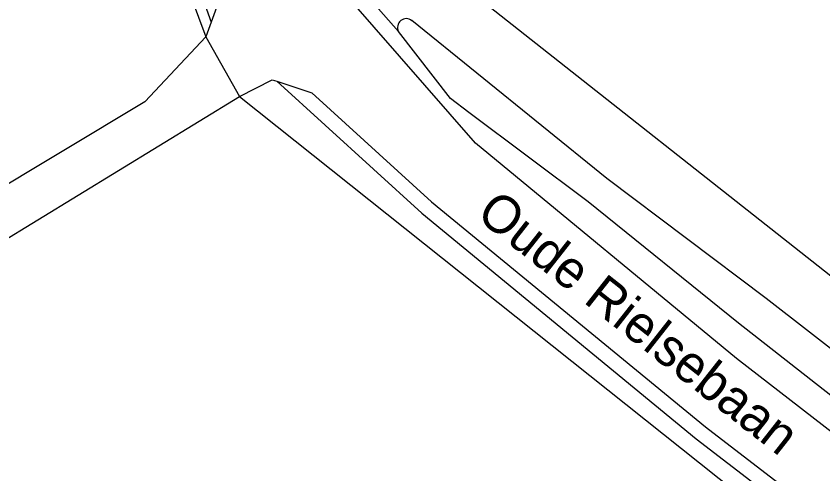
# Model space of a CAD drawing. Extents: x 124000 to 129000, y 395500 to 397503.
# Drawn here: x 128628.5 to 128682.2, y 395934.8 to 395965.3 of the extents above; entities that cross this region are included whole.
import ezdxf

# ---------------------------------------------------------------- set-up
doc = ezdxf.new("R2010")
doc.units = 0
for name, color, linetype in [('gg-afsc-hekwerk', 7, 'Continuous'), ('gg-anno-openbare ruimte label', 7, 'Continuous'), ('gg-knt-onverhard', 7, 'Continuous'), ('gg-kntw-greppel-droge sloot', 7, 'Continuous'), ('gt-grn-groengrens', 7, 'Continuous'), ('gt-grn-groengrens NZ', 7, 'Continuous')]:
    doc.layers.add(name, color=color, linetype=linetype)

msp = doc.modelspace()

# ---------------------------------------------------------------- linework, layer by layer
at = {"layer": 'gg-afsc-hekwerk'}
for p, q in [((128631.755, 395989.469), (128641.126, 395963.943)), ((128641.126, 395963.943), (128643.382, 395959.972)), ((128643.382, 395959.972), (128699.595, 395915.181))]:
    msp.add_line(p, q, dxfattribs=at)
at = {"layer": 'gg-knt-onverhard'}
for p, q in [((128641.485, 395964.935), (128641.126, 395963.943)), ((128622.15, 395946.996), (128643.382, 395959.972))]:
    msp.add_line(p, q, dxfattribs=at)
for points in [[(128954.346, 395760.78), (128948.978, 395764.437), (128925.696, 395777.967), (128910.147, 395787.231), (128877.355, 395803.24), (128864.302, 395808.955), (128847.565, 395816.531), (128832.35, 395823.92), (128813.915, 395836.352), (128802.818, 395844.061), (128782.878, 395859.449), (128770.302, 395869.659), (128754.987, 395881.698), (128739.895, 395893.062), (128722.48, 395906.807), (128714.461, 395913.108), (128696.722, 395926.809), (128676.458, 395942.51), (128659.087, 395956.876), (128648.968, 395968.489), (128642.863, 395979.708), (128637.729, 395993.562)], [(128631.729, 395993.241), (128633.346, 395990.495), (128637.685, 395978.599), (128642.021, 395966.413), (128641.485, 395964.935)], [(128641.126, 395963.943), (128637.072, 395959.629), (128620.534, 395949.684)], [(128643.382, 395959.972), (128645.541, 395961.094), (128645.865, 395960.987)], [(128645.865, 395960.987), (128648.195, 395960.216), (128656.163, 395952.954), (128674.4, 395937.957), (128692.789, 395923.811), (128711.51, 395909.296), (128718.827, 395903.402), (128718.172, 395902.645)]]:
    msp.add_lwpolyline(points, dxfattribs=at)
at = {"layer": 'gg-kntw-greppel-droge sloot'}
for points in [[(128789.273, 395862.104), (128761.333, 395883.999), (128753.827, 395887.714), (128742.03, 395896.167), (128724.202, 395910.311), (128696.361, 395932.599), (128678.437, 395946.528), (128667.844, 395954.513), (128654.858, 395965.028)], [(128658.636, 395958.915), (128657.415, 395959.832), (128653.964, 395964.301)], [(128770.35, 395870.893), (128755.697, 395882.783), (128740.644, 395894.295), (128722.62, 395908.515), (128695.049, 395930.424), (128676.591, 395944.873), (128666.588, 395952.948), (128658.636, 395958.915)]]:
    msp.add_lwpolyline(points, dxfattribs=at)
msp.add_arc((128654.483, 395964.575), 0.587, 50.3816, 207.8544, dxfattribs=at)
at = {"layer": 'gt-grn-groengrens'}
msp.add_line((128796.061, 395858.514), (128654.87, 395970.011), dxfattribs=at)
at = {"layer": 'gt-grn-groengrens NZ'}
msp.add_line((128653.964, 395964.301), (128651.527, 395967.084), dxfattribs=at)
for points in [[(128630.032, 395994.152), (128632.438, 395990.066), (128636.744, 395978.26), (128641.485, 395964.935)], [(128645.865, 395960.987), (128655.508, 395952.198), (128673.777, 395937.174), (128692.178, 395923.02), (128710.89, 395908.511), (128718.172, 395902.645)]]:
    msp.add_lwpolyline(points, dxfattribs=at)

# ---------------------------------------------------------------- texts
at = {"layer": 'gg-anno-openbare ruimte label'}
msp.add_text('Oude Rielsebaan', height=2.5, rotation=321.8, dxfattribs=at).set_placement((128659.044, 395951.935))

doc.saveas('drawing.dxf')
